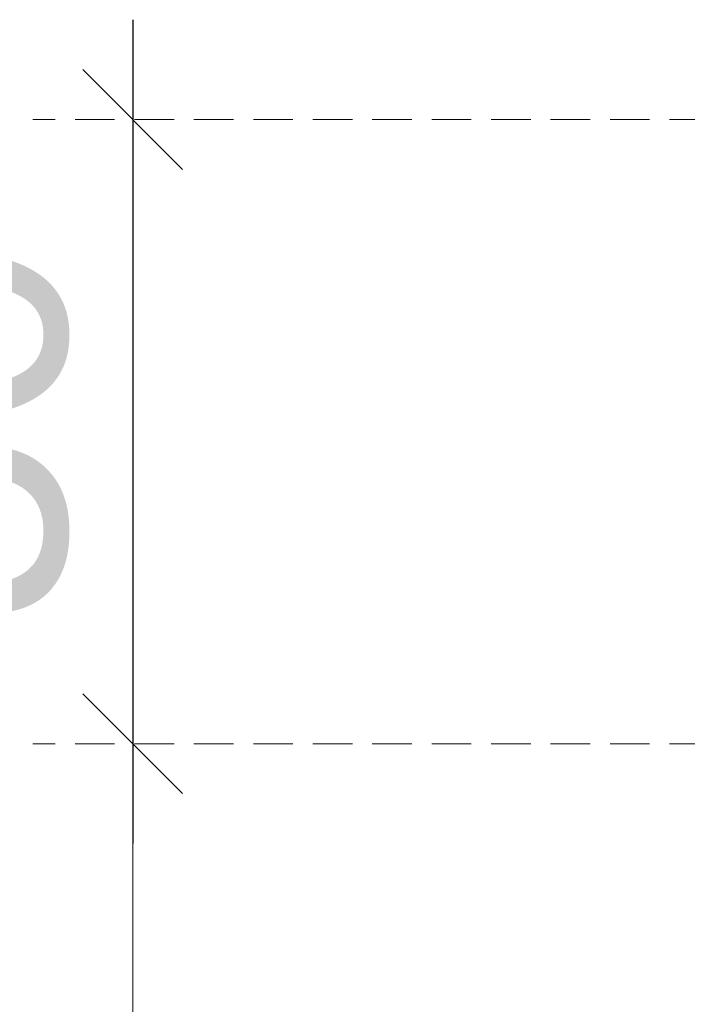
# Model space of a CAD drawing. Header units: millimetres. Extents: x 3652085 to 3778338, y -303702 to -273644.
# Tile 506 of 588: x 3736578 to 3736631, y -275921 to -275842. Entities that reach past the tile are written whole.
import ezdxf

# ---------------------------------------------------------------- set-up
doc = ezdxf.new("R2010")
doc.units = ezdxf.units.MM
doc.header["$PDMODE"] = 34
doc.linetypes.add('HIDDEN2', pattern=[4.7625, 3.175, -1.5875])
doc.layers.add('DIM-03    (HAUSART)', color=111, linetype='Continuous', lineweight=5)
doc.styles.add('1-10 Eng HA', font='arial.ttf', dxfattribs={"height": 20})
doc.dimstyles.new('1-10 Eng HA', dxfattribs={"dimtxt": 20, "dimasz": 8, "dimexe": 8, "dimexo": 5, "dimgap": 5, "dimtad": 1, "dimdec": 0, "dimlfac": -1, "dimzin": 0, "dimdsep": 46, "dimtxsty": '1-10 Eng HA', "dimblk": 'OBLIQUE', "dimcen": 0.09, "dimdle": 8, "dimclrd": 256, "dimclre": 256, "dimclrt": 256, "dimadec": 0, "dimazin": 0, "dimtfac": 1, "dimtdec": 0, "dimtofl": 0, "dimtmove": 0, "dimatfit": 3, "dimldrblk": 'OBLIQUE', "dimfxl": 1, "dimtolj": 1, "dimtzin": 0, "dimlwe": 0, "dimarcsym": 0})

# ---------------------------------------------------------------- blocks, each defined once
blk = doc.blocks.new('_Oblique')
at = {"color": 0, "linetype": 'ByBlock', "lineweight": -2}
blk.add_line((-0.5, -0.5), (0.5, 0.5), dxfattribs=at)
blk = doc.blocks.new('*D623')
at = {"layer": 'Defpoints', "color": 0, "lineweight": 0, "transparency": 16777216}
for p in [(3736647.523, -275850.414, 0), (3736586.822, -275900.415), (3736647.523, -275900.415, 0)]:
    blk.add_point(p, dxfattribs=at)
at = {"layer": 'DIM-03    (HAUSART)', "lineweight": -2, "transparency": 16777216}
blk.add_line((3736586.822, -275842.414), (3736586.822, -275908.415), dxfattribs=at)
at = {"layer": 'DIM-03    (HAUSART)', "linetype": 'HIDDEN2', "lineweight": 0, "transparency": 16777216}
for p, q in [((3736642.523, -275850.414), (3736578.822, -275850.414)), ((3736642.523, -275900.415), (3736578.822, -275900.415))]:
    blk.add_line(p, q, dxfattribs=at)
at = {"layer": 'DIM-03    (HAUSART)', "lineweight": -2, "transparency": 16777216, "xscale": 8, "yscale": 8, "zscale": 8}
for p, rotation in [((3736586.822, -275850.414), 90), ((3736586.822, -275900.415), 270)]:
    blk.add_blockref('_Oblique', p, dxfattribs=dict(at, rotation=rotation))
at = {"layer": 'DIM-03    (HAUSART)', "lineweight": 0, "transparency": 16777216, "insert": (3736571.611, -275875.414), "char_height": 20, "attachment_point": 5, "rotation": 90, "style": '1-10 Eng HA'}
blk.add_mtext('\\A1;50', dxfattribs=at)

msp = doc.modelspace()

# ---------------------------------------------------------------- linework, layer by layer
at = {"layer": 'DIM-03    (HAUSART)', "lineweight": 0}
msp.add_line((3736586.822, -275892.415, 0), (3736586.822, -276638.867, 0), dxfattribs=at)
at = {"layer": 'DIM-03    (HAUSART)', "linetype": 'HIDDEN2', "lineweight": 0}
msp.add_line((3736642.523, -275900.415, 0), (3736578.822, -275900.415, 0), dxfattribs=at)

# ---------------------------------------------------------------- block references
at = {"layer": 'DIM-03    (HAUSART)', "lineweight": 0, "xscale": 8, "yscale": 8, "zscale": 8, "rotation": 90}
msp.add_blockref('_Oblique', (3736586.822, -275900.415, 0), dxfattribs=at)

# ---------------------------------------------------------------- dimensions: what is measured, and where the dimension line sits
at = {"layer": 'DIM-03    (HAUSART)', "lineweight": 0}
dim = msp.add_linear_dim(base=(3736586.822, -275900.415, 0), p1=(3736647.523, -275850.414, 0), p2=(3736647.523, -275900.415, 0), angle=90, dimstyle='1-10 Eng HA', dxfattribs=at)
dim.commit()
dim.dimension.update_dxf_attribs({"geometry": '*D623', "text_midpoint": (3736571.611, -275875.414, 0)})

doc.saveas('drawing.dxf')
